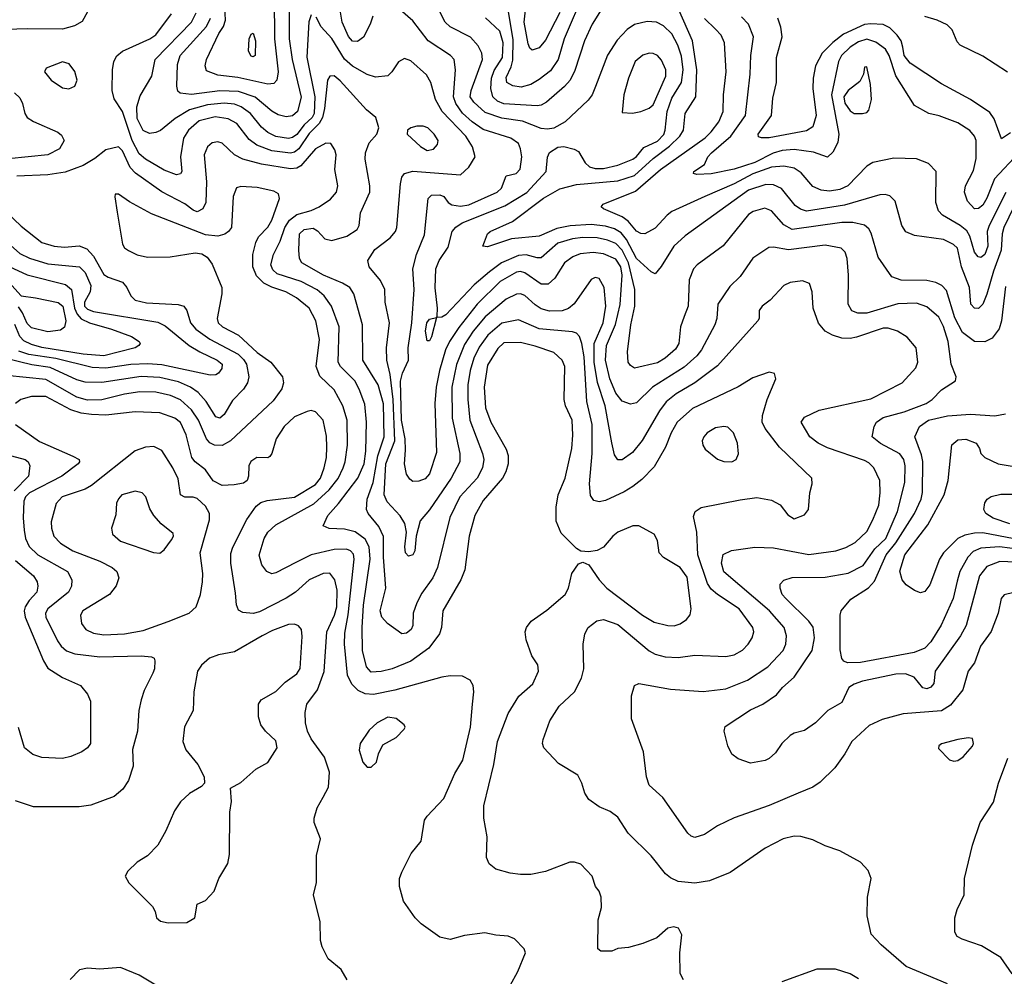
# Model space of a CAD drawing. Extents: x 997026 to 1115308, y 536381 to 619039.
# Tile 445 of 484: x 1105309 to 1110059, y 558122 to 562737. Entities that reach past the tile are written whole.
import ezdxf

# ---------------------------------------------------------------- set-up
doc = ezdxf.new("R2010")
doc.units = 0

msp = doc.modelspace()

# ---------------------------------------------------------------- linework, layer by layer
at = {"layer": '0CON20XD'}
for points in [[(1106535.6, 562845), (1106538.5, 562645), (1106556.2, 562485), (1106549.2, 562445), (1106535, 562429.1), (1106505, 562425.9), (1106361.3, 562458.7), (1106265, 562468.9), (1106210, 562490), (1106204.2, 562515), (1106210.6, 562545), (1106270.1, 562669.9), (1106292, 562705), (1106301.2, 562735), (1106296.4, 562833.6)], [(1108034.2, 562875), (1107935.2, 562645), (1107906.7, 562545), (1107868.7, 562491.3), (1107815, 562448.4), (1107775, 562424.7), (1107728, 562412), (1107687.7, 562417.7), (1107658.5, 562435), (1107655, 562458.8), (1107679.7, 562510.3), (1107687.7, 562542.3), (1107690.1, 562640.1), (1107667.4, 562777.4)], [(1106609.2, 562805), (1106608, 562645), (1106623.4, 562545), (1106666.6, 562363.4), (1106648.2, 562295), (1106625, 562273.3), (1106595, 562268.9), (1106555, 562278.8), (1106525, 562295.9), (1106445, 562363), (1106365, 562391.5), (1106275, 562394), (1106137.1, 562377.1), (1106082.4, 562382.4), (1106071.9, 562391.9), (1106066.4, 562416.4), (1106069.4, 562520.6), (1106083.2, 562565), (1106210.6, 562705), (1106228.4, 562745)], [(1110065, 561450), (1110045.9, 561285), (1110034.2, 561245.8), (1109999.6, 561200.4), (1109965, 561182.5), (1109915, 561185.3), (1109857.8, 561227.8), (1109819.3, 561299.3), (1109780.6, 561430.6), (1109757.8, 561455), (1109728.9, 561468.9), (1109685, 561478.8), (1109560.5, 561480.5), (1109516.1, 561496.1), (1109451, 561591), (1109416.8, 561706.8), (1109405, 561728.9), (1109385, 561745.5), (1109328.6, 561758.6), (1109275, 561758.9), (1109035, 561725.3), (1108995, 561747.3), (1108935, 561815.4), (1108902.7, 561827.3), (1108847.4, 561812.6), (1108825, 561797.9), (1108702.9, 561647.1), (1108577.5, 561555), (1108559.4, 561535), (1108538.1, 561481.9), (1108534.2, 561355.8), (1108514.1, 561305), (1108497.2, 561255), (1108487.8, 561175), (1108471.7, 561148.3), (1108422.1, 561105), (1108385, 561081.8), (1108275, 561055.6), (1108255, 561068.6), (1108244.4, 561085), (1108241.1, 561135), (1108256.5, 561265), (1108275.6, 561355), (1108276.7, 561435), (1108245.5, 561565), (1108215, 561625.6), (1108185, 561657.7), (1108145, 561673.8), (1108095, 561684.2), (1108025, 561686.5), (1107975, 561680.7), (1107905, 561659.8), (1107825, 561589.2), (1107805, 561588.7), (1107752.5, 561602.5), (1107715, 561600), (1107632.7, 561565), (1107575, 561520.2), (1107501.9, 561458.1), (1107365, 561313.6), (1107345, 561302.5), (1107320, 561300), (1107295, 561208), (1107285, 561188), (1107275, 561188.8), (1107266.8, 561235), (1107273.5, 561275), (1107285, 561291.9), (1107320, 561300), (1107322.5, 561307.5), (1107323.9, 561346.1), (1107313.2, 561443.2), (1107317, 561535), (1107332.2, 561575), (1107375, 561640), (1107395.8, 561715), (1107413.3, 561736.7), (1107443.3, 561756.7), (1107649.9, 561840.1), (1107755, 561904.3), (1107848.9, 562005), (1107855.6, 562074.4), (1107865, 562096), (1107905, 562121.9), (1107934.5, 562125.5), (1107983.1, 562113.1), (1108005, 562101.1), (1108036.8, 562046.8), (1108057.3, 562027.3), (1108085, 562018.7), (1108125, 562019.7), (1108195, 562034.8), (1108266.2, 562065), (1108285, 562078), (1108319.7, 562120.3), (1108385, 562151.2), (1108415.8, 562184.2), (1108423.2, 562205), (1108432.5, 562295), (1108455, 562358.5), (1108501.2, 562435), (1108510, 562495), (1108500.8, 562560.8), (1108484.3, 562615), (1108455, 562668.8), (1108415, 562708.2), (1108381.2, 562725), (1108335, 562728.4), (1108275.3, 562714.7), (1108239.9, 562690.1), (1108191.2, 562638.8), (1108145, 562566.9), (1108086.2, 562415), (1108070.8, 562375), (1108051.7, 562348.3), (1107939.4, 562245), (1107885, 562213.8), (1107855, 562209.3), (1107825, 562212.9), (1107735, 562247.2), (1107635, 562262), (1107555, 562290), (1107498.9, 562338.9), (1107481.7, 562365), (1107486.3, 562395), (1107540.6, 562545), (1107538.9, 562575), (1107520.9, 562610.9), (1107482.7, 562652.7), (1107385, 562703.6), (1107360.9, 562725), (1107310.4, 562825)], [(1108129.6, 562810.4), (1108071.1, 562715), (1108032.7, 562635), (1107987.2, 562492.8), (1107964, 562446), (1107937.7, 562415), (1107850.5, 562339.5), (1107825.2, 562324.8), (1107805, 562321.2), (1107645, 562330.8), (1107613.7, 562343.7), (1107590.5, 562365), (1107581.9, 562405), (1107585.1, 562454.9), (1107597.5, 562492.5), (1107637.2, 562555), (1107641.4, 562625), (1107625, 562681.5), (1107556.6, 562746.6)], [(1107915, 562772.5), (1107845, 562637.8), (1107815, 562601.9), (1107780.6, 562590.6), (1107770, 562600), (1107761.6, 562621.6), (1107741.6, 562725), (1107753.7, 562826.3)], [(1105635.3, 562774.7), (1105610.7, 562729.3), (1105572.8, 562707.3), (1105515, 562691.9), (1105345, 562692.6), (1105245, 562690)], [(1108425, 560675.7), (1108369.4, 560580.6), (1108310.3, 560519.8), (1108266.7, 560485), (1108225, 560458.9), (1108135, 560417.5), (1108105, 560411.1), (1108078.5, 560418.5), (1108062.2, 560442.2), (1108057.9, 560497.9), (1108069.7, 560645), (1108070, 560785), (1108044.8, 560894.8), (1108031.4, 561111.4), (1108021.2, 561175), (1108009.2, 561209.2), (1107995, 561224.6), (1107975, 561231.6), (1107815, 561246.2), (1107715, 561290), (1107635, 561273.3), (1107566.8, 561215), (1107525, 561158), (1107500, 561105), (1107481.6, 561045), (1107470.2, 560975), (1107470.2, 560905), (1107480.4, 560805), (1107542.1, 560645), (1107547.5, 560615), (1107541.2, 560575), (1107515.9, 560525), (1107432.4, 560435), (1107384, 560336), (1107324.1, 560095), (1107302, 560045), (1107248.9, 559971.1), (1107225.3, 559924.7), (1107206.9, 559875), (1107204.6, 559815.4), (1107196.5, 559795), (1107175, 559778.5), (1107152.5, 559775), (1107082.5, 559825), (1107055.9, 559855), (1107047.6, 559885), (1107075.3, 559994.7), (1107064.2, 560145), (1107064.5, 560244.5), (1107042, 560292), (1106989.1, 560355), (1106982.1, 560375), (1106985.3, 560425), (1107014.6, 560505.4), (1107036, 560634), (1107067.7, 560725), (1107064.5, 560884.5), (1107037.5, 560975), (1106964.1, 561095), (1106962.2, 561265), (1106921.1, 561415), (1106901.2, 561445), (1106865.5, 561465.5), (1106775, 561504.8), (1106669.2, 561565), (1106659.2, 561585), (1106655.6, 561625), (1106657.8, 561705), (1106681.4, 561725), (1106725, 561732.1), (1106745, 561719.2), (1106780.1, 561680.1), (1106815, 561671.9), (1106886.9, 561693.1), (1106936.5, 561725), (1106946.5, 561745), (1106953.5, 561805), (1106997.5, 561905), (1106997.7, 561935), (1106976.1, 562065), (1106976.9, 562095), (1106995, 562144), (1107031.2, 562185), (1107041.2, 562215), (1107026, 562265), (1106981.8, 562301.8), (1106855, 562442.9), (1106825, 562466.4), (1106805, 562465.6), (1106794, 562446), (1106778.7, 562308.7), (1106769.3, 562265), (1106753.9, 562236.1), (1106705, 562188.1), (1106655, 562114), (1106635, 562098.4), (1106615, 562092.9), (1106524.9, 562104.9), (1106452.1, 562132.1), (1106415, 562160), (1106356.5, 562236.5), (1106315, 562258.4), (1106251.7, 562268.3), (1106175, 562249), (1106122.5, 562205), (1106098.8, 562165), (1106083.9, 562075), (1106091.2, 562005), (1106085, 561993.3), (1106065, 561988.8), (1106005, 562012.1), (1105914.8, 562064.8), (1105885, 562090.6), (1105850.9, 562155), (1105805, 562293.6), (1105764.7, 562355), (1105755.3, 562395), (1105756, 562495), (1105762.7, 562535), (1105776.5, 562563.5), (1105805, 562585.4), (1105936, 562645), (1105965, 562664.4), (1106041.5, 562765)], [(1106715, 562760), (1106703.2, 562726.8), (1106694, 562556), (1106733.1, 562365), (1106729.7, 562285), (1106718.9, 562265), (1106680.5, 562229.5), (1106645, 562183.6), (1106625, 562169), (1106605, 562164.1), (1106545, 562174), (1106505, 562192.7), (1106475, 562218.9), (1106422.6, 562285), (1106377.6, 562317.6), (1106345, 562329.3), (1106295, 562334.5), (1106215, 562326.2), (1106127.3, 562302.7), (1106059.2, 562260.8), (1105987.3, 562202.7), (1105965, 562192.7), (1105935, 562188.5), (1105905, 562202.3), (1105875, 562260.6), (1105873.7, 562316.3), (1105890.1, 562369.9), (1105945.6, 562464.4), (1105961.6, 562545), (1106137.5, 562725), (1106159.4, 562770.6)], [(1110105, 559974), (1110057.7, 559962.3), (1110044.2, 559945), (1110028.9, 559875), (1109994.7, 559785.3), (1109943.8, 559715), (1109915.4, 559634.6), (1109884.4, 559595), (1109858.2, 559505), (1109799.1, 559430.9), (1109755, 559402.4), (1109571.1, 559388.9), (1109468.7, 559361.3), (1109407.4, 559332.6), (1109322.9, 559255), (1109289.2, 559195), (1109241.7, 559128.3), (1109170.5, 559059.5), (1109134.6, 559035.4), (1109064.6, 559005.4), (1108925, 558946.2), (1108755, 558886.7), (1108675, 558848.6), (1108613, 558807), (1108565, 558792.9), (1108547.9, 558797.9), (1108532.6, 558812.6), (1108410.8, 558985), (1108345.8, 559045), (1108333.1, 559085), (1108318.5, 559205), (1108260.8, 559365), (1108260, 559475), (1108274.4, 559525.6), (1108295, 559535.8), (1108448, 559508), (1108606.2, 559496.2), (1108715, 559508.7), (1108819.7, 559550.3), (1108917.3, 559615), (1108992.3, 559695), (1109004.6, 559725), (1109007.7, 559765), (1108997.5, 559805), (1108926, 559885), (1108705, 560073.5), (1108694.5, 560115.5), (1108702.5, 560157.5), (1108743.3, 560176.7), (1108855, 560193.3), (1108945, 560189.3), (1109115, 560157.5), (1109245.3, 560174.7), (1109295, 560190.8), (1109338.5, 560215), (1109395, 560267.8), (1109425, 560324.2), (1109452.9, 560395), (1109459.1, 560455), (1109458.2, 560515), (1109428.5, 560575), (1109405, 560599.1), (1109385, 560610), (1109205, 560672.5), (1109160.6, 560695), (1109121.1, 560725), (1109079.4, 560795), (1109095, 560819.5), (1109165, 560854), (1109415, 560908.2), (1109565.8, 560985), (1109632.6, 561057.4), (1109642.2, 561085), (1109634.2, 561155), (1109590.8, 561205), (1109544, 561235), (1109498.9, 561248.9), (1109475, 561248.7), (1109346.2, 561206.2), (1109315, 561200), (1109275, 561201.2), (1109230, 561215), (1109195.3, 561235.3), (1109163.1, 561273.1), (1109137.1, 561345), (1109132.5, 561425), (1109118.8, 561465), (1109085, 561477.5), (1109025, 561470), (1108995, 561454.3), (1108928.8, 561385), (1108890, 561355), (1108876.7, 561335), (1108876.2, 561295), (1108870, 561285), (1108675, 561067.1), (1108565, 560985.9), (1108475, 560932.9), (1108427, 560893), (1108395, 560850.5), (1108312, 560708), (1108265, 560650), (1108215, 560614.4), (1108195, 560614.4), (1108177.9, 560637.9), (1108164.7, 560695.3), (1108133.7, 560873.7), (1108096.7, 560986.7), (1108079.4, 561085), (1108079.4, 561175), (1108124, 561275), (1108136, 561355), (1108128.4, 561445), (1108105, 561488.6), (1108085, 561493.3), (1108065, 561483.3), (1107984.2, 561365.8), (1107955.6, 561344.4), (1107925, 561332.7), (1107865, 561331.9), (1107825, 561342.7), (1107795, 561361.8), (1107745, 561407.3), (1107725, 561415.4), (1107705, 561412.5), (1107655, 561388.8), (1107555, 561303.8), (1107496.8, 561235), (1107455, 561171.1), (1107416.6, 561073.4), (1107393.7, 560965), (1107394.4, 560814.4), (1107432.5, 560645), (1107431.6, 560605), (1107390.6, 560525), (1107285, 560372.2), (1107240.7, 560319.3), (1107220.6, 560245), (1107215.5, 560175), (1107205.6, 560155), (1107185, 560148.6), (1107169.4, 560165), (1107166.9, 560195), (1107174.5, 560264.5), (1107167.2, 560307.2), (1107143.7, 560343.6), (1107081, 560411), (1107067.7, 560445), (1107075.1, 560595), (1107118, 560705), (1107111.1, 560905), (1107095.9, 561025.9), (1107079.2, 561095), (1107078.6, 561155), (1107092, 561275), (1107072.5, 561375), (1107070, 561435), (1107049.7, 561479.7), (1106994.2, 561545), (1106988, 561575), (1107021.5, 561628.5), (1107095.2, 561684.8), (1107121.2, 561715), (1107127.9, 561735), (1107145.4, 561945), (1107152.6, 561977.4), (1107164.4, 561995), (1107205, 562007.1), (1107435, 561988.6), (1107474.7, 562025.2), (1107506.8, 562075), (1107493.9, 562123.9), (1107461.2, 562175), (1107346.7, 562295), (1107315, 562351.9), (1107292.1, 562435), (1107270.5, 562470.5), (1107195, 562539.2), (1107165, 562550.8), (1107135.6, 562534.4), (1107104, 562485), (1107084.3, 562465.7), (1107025, 562459.5), (1106985, 562472.3), (1106915, 562513.6), (1106875, 562547.5), (1106815, 562646.2), (1106762.7, 562702.7), (1106739.2, 562749.2)], [(1107012.2, 562755), (1106999.5, 562715), (1106967.3, 562652.7), (1106938.7, 562631.3), (1106915, 562633.3), (1106895, 562656.5), (1106864, 562725), (1106856.1, 562773.9)], [(1110115, 560119.8), (1110037, 560123), (1109975, 560099.3), (1109939.7, 560055), (1109875, 559815.6), (1109847.6, 559765), (1109725.6, 559595), (1109718.6, 559535), (1109705, 559516.9), (1109685, 559509.2), (1109665, 559513.8), (1109624.4, 559565), (1109582.1, 559582.1), (1109535, 559580.2), (1109375, 559545.7), (1109335, 559532.4), (1109308.2, 559515), (1109275, 559444), (1109206.7, 559405), (1109147.5, 559345), (1109095, 559308.8), (1109045, 559296.2), (1109025, 559283.8), (1108985, 559246.2), (1108955, 559201.2), (1108925, 559173.8), (1108905.7, 559164.3), (1108835, 559150.8), (1108775, 559172), (1108745, 559193.8), (1108724.2, 559235), (1108708, 559305), (1108712.1, 559327.9), (1108835, 559408.6), (1108894.6, 559435.4), (1108960, 559480), (1108988.6, 559515), (1109045, 559565.6), (1109131.3, 559695), (1109142.4, 559755), (1109136.4, 559806.4), (1109115.6, 559835.6), (1109005, 559944.6), (1108987.3, 559965), (1108976.9, 559995), (1108977.5, 560015), (1108995, 560034.2), (1109035, 560046.4), (1109195, 560047.8), (1109305, 560066.6), (1109377.5, 560105), (1109434.7, 560185.3), (1109487.2, 560235), (1109544, 560365), (1109578.7, 560505), (1109580.3, 560585), (1109573.5, 560615), (1109555, 560643.1), (1109462.1, 560692.1), (1109421.9, 560725), (1109430.6, 560775), (1109442.2, 560795), (1109475, 560818.4), (1109575, 560845.7), (1109681.8, 560885), (1109710.8, 560905), (1109755, 560951.1), (1109822.5, 560995), (1109826.7, 561015), (1109801.9, 561075), (1109788.1, 561185), (1109765, 561257.8), (1109742.8, 561302.8), (1109685, 561352.7), (1109635, 561369.7), (1109545, 561365.8), (1109395, 561321), (1109351.5, 561321.5), (1109322.9, 561332.9), (1109305.4, 561365.4), (1109306.7, 561505), (1109300.9, 561585), (1109291.1, 561615), (1109272, 561635), (1109195, 561650), (1109017.1, 561627.1), (1108945, 561639.6), (1108922, 561638), (1108845, 561586.9), (1108785, 561497.8), (1108735, 561450), (1108677.5, 561365), (1108671.5, 561295), (1108662.5, 561265), (1108597.8, 561145), (1108575.3, 561115), (1108515, 561061.2), (1108360.8, 560965), (1108285, 560888.5), (1108255, 560883.3), (1108215, 560897.5), (1108185, 560935.4), (1108155.6, 561005), (1108135.2, 561095), (1108138.8, 561165), (1108183.2, 561266.8), (1108206.3, 561363.7), (1108215.4, 561505), (1108209.5, 561545), (1108185, 561582.2), (1108125, 561608.5), (1108075, 561614.8), (1108012.6, 561607.4), (1107976.6, 561593.4), (1107937.5, 561565), (1107889.8, 561490.2), (1107858.9, 561461.1), (1107825, 561460.8), (1107745, 561516.7), (1107725, 561522.5), (1107705, 561520), (1107625.9, 561475), (1107516.2, 561365), (1107427.2, 561252.8), (1107381.9, 561185), (1107363.6, 561145), (1107333.7, 561045), (1107317.9, 560965), (1107311.5, 560885), (1107319.9, 560650.1), (1107285, 560545.8), (1107265, 560522.2), (1107235, 560511.1), (1107205, 560510), (1107190.2, 560520.2), (1107175.4, 560545.4), (1107164.7, 560594.7), (1107170, 560660), (1107168.8, 560715), (1107150.4, 560805), (1107146.2, 560993.8), (1107155, 561032.1), (1107184.2, 561095), (1107183, 561155), (1107200, 561275), (1107211.1, 561435), (1107204.5, 561535), (1107222.7, 561605), (1107261.3, 561698.7), (1107279.2, 561875), (1107295, 561890), (1107335, 561892), (1107355, 561884), (1107375.5, 561855.5), (1107394, 561844), (1107435, 561838), (1107475, 561844.1), (1107612.5, 561905), (1107633.5, 561925), (1107655, 561983.3), (1107704.4, 561995.6), (1107723.4, 562016.6), (1107730.4, 562075), (1107725.4, 562115), (1107715, 562139.2), (1107678, 562165), (1107545, 562207), (1107490.8, 562245), (1107445, 562286.9), (1107412.7, 562332.7), (1107400.9, 562365), (1107411.6, 562495), (1107404.6, 562545), (1107386.5, 562565), (1107279.2, 562635), (1107205, 562732.5), (1107144.7, 562784.7)], [(1110105, 561833.9), (1110056, 561735), (1110048.7, 561705), (1110044.1, 561625), (1110006.3, 561523.7), (1109975, 561412.9), (1109955, 561364.3), (1109935, 561344.4), (1109915, 561345.7), (1109896.7, 561365), (1109890.2, 561445), (1109851.6, 561545), (1109833.2, 561635), (1109813.2, 561653.2), (1109765, 561676.2), (1109625, 561696.2), (1109584, 561714), (1109564.7, 561744.7), (1109531.7, 561861.7), (1109507, 561887), (1109484.5, 561894.5), (1109457.7, 561892.3), (1109287.9, 561842.1), (1109105, 561813.8), (1109075, 561823.2), (1109050.3, 561840.3), (1108983.5, 561923.5), (1108945, 561941.1), (1108907.8, 561942.2), (1108825, 561914.8), (1108518.5, 561695), (1108465, 561645.5), (1108403.6, 561546.4), (1108375, 561511.2), (1108355, 561521.4), (1108285, 561584.8), (1108236.3, 561676.3), (1108209.6, 561709.6), (1108178.9, 561728.9), (1108135, 561741.6), (1108065, 561748.6), (1107965, 561743.4), (1107900.6, 561729.4), (1107815, 561692.2), (1107680.5, 561679.5), (1107565, 561642), (1107542.5, 561645), (1107551.2, 561665), (1107566, 561705), (1107578, 561715), (1107686.4, 561763.6), (1107835, 561876.1), (1107915, 561921.1), (1107995, 561942.4), (1108195, 561959.8), (1108275, 561985.9), (1108365, 562067.5), (1108443.4, 562126.6), (1108492.9, 562175), (1108510.7, 562205), (1108519.6, 562285), (1108571.1, 562365), (1108574.7, 562495), (1108554.8, 562635), (1108488.4, 562785)], [(1110129.1, 562095), (1110011, 561969), (1109975, 561875.5), (1109955, 561842.3), (1109935, 561826.2), (1109915, 561825.5), (1109881.3, 561861.3), (1109866, 561905), (1109871.6, 561935), (1109909.9, 562010.1), (1109923.1, 562066.9), (1109922.7, 562155), (1109915, 562175.7), (1109892.9, 562202.9), (1109835, 562239.5), (1109745, 562272.7), (1109694.6, 562284.6), (1109625, 562323.1), (1109536.2, 562466.2), (1109503, 562565), (1109485.4, 562595.4), (1109439.6, 562629.6), (1109395, 562642.8), (1109355, 562630.6), (1109315, 562604.3), (1109273.2, 562565), (1109259.2, 562535), (1109224.6, 562375.4), (1109259.8, 562185), (1109255.7, 562144.3), (1109232.3, 562097.7), (1109205, 562074.2), (1109138.7, 562098.7), (1109045, 562111.1), (1108986.4, 562106.4), (1108943.1, 562093.1), (1108855, 562049), (1108755, 562016), (1108643.9, 561993.9), (1108575, 561990), (1108558.8, 561995), (1108561.2, 562005), (1108612, 562038), (1108629.2, 562075), (1108646.1, 562095), (1108739.2, 562175), (1108810.8, 562275), (1108833.1, 562475), (1108835.3, 562565), (1108848.2, 562655), (1108824.6, 562715), (1108790.5, 562750.5)], [(1110088.5, 562191.5), (1110045, 562163.3), (1110009.2, 562259.2), (1109989.2, 562289.1), (1109895, 562352.3), (1109755, 562427.3), (1109605, 562528.2), (1109576, 562565), (1109569.3, 562605), (1109561.8, 562635), (1109542.4, 562662.4), (1109507.2, 562697.2), (1109475, 562713.8), (1109415, 562717.7), (1109385, 562713.3), (1109282.3, 562667.7), (1109232.2, 562627.8), (1109180, 562575), (1109148.1, 562515), (1109136.4, 562455), (1109134.7, 562405), (1109151.3, 562275), (1109135, 562220.8), (1109105, 562201.5), (1108925, 562167.5), (1108887, 562167), (1108872.7, 562172.7), (1108872, 562185), (1108935.6, 562275), (1108941.4, 562358.6), (1108959.1, 562435), (1108960.4, 562555), (1108987.6, 562655), (1108981.3, 562701.3), (1108966.2, 562745)], [(1110074.5, 562484.5), (1109955, 562562), (1109845, 562614.3), (1109830.9, 562630.9), (1109807.8, 562687.8), (1109782.5, 562712.5), (1109735, 562734.2), (1109675, 562751.9)], [(1110065.7, 561904.3), (1109985.9, 561745), (1109976.3, 561715), (1109979.5, 561645), (1109965, 561603.9), (1109945, 561590.8), (1109932.9, 561592.9), (1109915, 561615.6), (1109892.4, 561692.4), (1109877.9, 561717.9), (1109845, 561744.7), (1109761.1, 561795), (1109740.5, 561815), (1109727.9, 561855), (1109730.8, 562005), (1109693.7, 562043.7), (1109635, 562065.6), (1109525, 562069.5), (1109425, 562048.1), (1109395, 562030.6), (1109303.3, 561935), (1109265, 561918.4), (1109215, 561910.4), (1109174.8, 561914.8), (1109135, 561932.9), (1109078.7, 561998.7), (1109045, 562021.6), (1108995, 562031.2), (1108935, 562026.1), (1108845, 561993.6), (1108755, 561945.5), (1108614.4, 561885), (1108455, 561812), (1108431.8, 561795), (1108375, 561732.2), (1108325, 561703.5), (1108305, 561705.5), (1108285, 561716.9), (1108244.6, 561764.6), (1108215, 561786.8), (1108125, 561824.4), (1108113.3, 561835), (1108123.2, 561846.8), (1108279.4, 561910.6), (1108399.7, 562015), (1108615, 562167.9), (1108645, 562196.1), (1108681.6, 562245), (1108702.4, 562295), (1108703.5, 562375), (1108716.7, 562485), (1108708.2, 562625), (1108692.4, 562662.4), (1108665, 562691.2), (1108612.8, 562742.8)], [(1106435, 562557.5), (1106425, 562560.8), (1106413.1, 562585), (1106416, 562645), (1106425, 562667.5), (1106435, 562672.5), (1106446.2, 562635), (1106445, 562564), (1106435, 562557.5)], [(1108265.7, 562285.7), (1108305, 562294.5), (1108345, 562310), (1108365, 562326.5), (1108426.6, 562465), (1108425.3, 562495), (1108405, 562542.5), (1108385.7, 562565), (1108365, 562574.4), (1108345, 562575.5), (1108315, 562565.6), (1108277.8, 562535), (1108246.2, 562455), (1108223.6, 562375), (1108215, 562290), (1108265.7, 562285.7)], [(1105545, 562403.8), (1105573.9, 562416.1), (1105586.2, 562445), (1105575, 562487.5), (1105546.7, 562525), (1105515, 562533.8), (1105436.1, 562503.9), (1105428.8, 562485), (1105461.2, 562445), (1105515, 562409.2), (1105545, 562403.8)], [(1109375, 562284), (1109395, 562290), (1109405, 562300), (1109417.4, 562352.6), (1109412.5, 562425), (1109395, 562510), (1109385, 562507.5), (1109378.8, 562475), (1109361.4, 562438.6), (1109305, 562396), (1109284, 562365), (1109288.9, 562335), (1109315, 562296.9), (1109335, 562284.4), (1109375, 562284)], [(1105284, 562384), (1105309.7, 562359.7), (1105322.9, 562332.9), (1105332.9, 562285), (1105345, 562264.7), (1105374.5, 562245.5), (1105492.9, 562195), (1105510.8, 562180.8), (1105523.1, 562155), (1105500, 562115), (1105443.8, 562085), (1105255, 562065.6)], [(1107275, 562106.9), (1107305, 562112.9), (1107324.2, 562135), (1107327.1, 562155), (1107308.1, 562185), (1107277.5, 562215), (1107255, 562223.1), (1107225, 562224.2), (1107195, 562216), (1107180, 562205), (1107177.5, 562185), (1107242, 562125), (1107275, 562106.9)], [(1108528.2, 560048.2), (1108495, 560093.8), (1108415, 560143.6), (1108393.3, 560165), (1108385.7, 560225), (1108369.2, 560255), (1108295, 560295.6), (1108265.9, 560295.9), (1108195, 560264.5), (1108169.4, 560245), (1108125, 560193.1), (1108095, 560177.1), (1108055, 560170), (1108015, 560174), (1107995.6, 560185.6), (1107920.6, 560260.6), (1107897.5, 560317.5), (1107896.1, 560385), (1107906.7, 560445), (1107940, 560525), (1107972.1, 560667.9), (1107977.8, 560732.2), (1107973.9, 560805), (1107941.8, 560875), (1107934.6, 560905), (1107939.1, 561065), (1107925.5, 561095), (1107885, 561132.1), (1107795, 561161.7), (1107725, 561180.8), (1107645, 561178.8), (1107615, 561151.1), (1107565, 561070), (1107549.6, 560965), (1107555.8, 560865), (1107580.8, 560795), (1107654.8, 560664.8), (1107664.7, 560635), (1107665.3, 560594.7), (1107654.2, 560555.8), (1107637.5, 560525), (1107545, 560417.3), (1107504.1, 560345), (1107477.2, 560245), (1107455.9, 560084.1), (1107437.1, 560035), (1107350, 559885), (1107342.9, 559805), (1107333.8, 559775), (1107281.8, 559705), (1107195, 559642.8), (1107105, 559605.3), (1107052.3, 559592.3), (1107005, 559590.3), (1106981.1, 559615), (1106963.1, 559695), (1106961.2, 559805), (1106966.8, 559913.2), (1107000, 560135), (1106994.5, 560194.5), (1106975, 560231.8), (1106926.5, 560266.5), (1106875, 560279.4), (1106802.4, 560282.4), (1106773.3, 560295), (1106794.6, 560345), (1106847.3, 560402.7), (1106940.5, 560525), (1106969.8, 560595), (1106979.1, 560655), (1106982, 560795), (1106973.1, 560883.1), (1106946.7, 560955), (1106925.3, 560995), (1106856.8, 561065), (1106844.7, 561085), (1106849.2, 561255), (1106812.9, 561355), (1106778.2, 561405), (1106743.9, 561433.9), (1106666.2, 561475), (1106551, 561511), (1106529.8, 561529.8), (1106521, 561555), (1106532.9, 561605), (1106565, 561669.1), (1106588.2, 561735), (1106610.1, 561769.9), (1106645, 561796.7), (1106715, 561816.5), (1106753.1, 561835), (1106808, 561872), (1106837.1, 561905), (1106843.6, 561935), (1106829.5, 562015), (1106835.4, 562085), (1106829.2, 562109.2), (1106810.3, 562140.3), (1106785, 562141.4), (1106735, 562114.5), (1106665, 562031.7), (1106645, 562020.4), (1106615, 562017.1), (1106475, 562040.8), (1106385, 562064.7), (1106344.8, 562084.8), (1106285, 562141.5), (1106265, 562148.5), (1106236.9, 562143.1), (1106215.3, 562124.7), (1106198.5, 562085), (1106209.5, 561955), (1106205.9, 561855), (1106192.5, 561825), (1106165, 561810.9), (1106145, 561818.5), (1106105, 561849.7), (1105995, 561906.4), (1105867.4, 561997.4), (1105842.1, 562025), (1105805, 562104.5), (1105785, 562123.5), (1105725, 562110), (1105671.7, 562068.3), (1105615.6, 562034.4), (1105528.2, 562001.8), (1105445, 561988.9), (1105295, 561982.2)], [(1107675, 558078.8), (1107712, 558145), (1107748.8, 558235), (1107742.5, 558255), (1107695, 558303.3), (1107665, 558316.2), (1107605, 558320.8), (1107552.7, 558332.7), (1107455, 558320), (1107385, 558300), (1107335, 558312), (1107245, 558376), (1107216, 558405), (1107160, 558485), (1107141.2, 558555), (1107141.2, 558595), (1107152, 558625), (1107198, 558715), (1107245.8, 558775), (1107262, 558875), (1107274, 558895), (1107355, 558980), (1107408.5, 559101.5), (1107446.4, 559165), (1107482.8, 559325), (1107492.5, 559435), (1107499.4, 559495), (1107495.7, 559525.7), (1107481.2, 559551.2), (1107445, 559570.8), (1107385, 559571.9), (1107345.6, 559565.6), (1107117.8, 559502.2), (1107015, 559481.8), (1106975, 559484.6), (1106941.5, 559501.5), (1106911.4, 559531.4), (1106890.3, 559575), (1106875.7, 559725), (1106877.3, 559777.3), (1106893.5, 559866.5), (1106922.8, 560135), (1106919.3, 560159.3), (1106905, 560174.7), (1106885, 560182.9), (1106825, 560181.5), (1106715, 560155.2), (1106640.6, 560119.4), (1106545, 560068.5), (1106525, 560064.5), (1106500.8, 560075), (1106477, 560107), (1106463.7, 560153.7), (1106487.5, 560235), (1106506.2, 560265), (1106545, 560300.7), (1106727.7, 560402.3), (1106801, 560469), (1106845.4, 560524.6), (1106868.4, 560575), (1106879, 560605), (1106889.7, 560685), (1106887.8, 560805), (1106867.8, 560875), (1106825, 560952.2), (1106757.4, 561017.4), (1106738.2, 561065), (1106754.3, 561194.3), (1106737.4, 561285), (1106705, 561345.5), (1106644.5, 561395), (1106592.9, 561425), (1106525, 561446.7), (1106486.6, 561466.6), (1106451.8, 561501.8), (1106433.3, 561545), (1106433.3, 561605), (1106447.9, 561662.1), (1106460.9, 561689.1), (1106505, 561737.1), (1106525, 561770), (1106561.9, 561875), (1106557.4, 561897.4), (1106535, 561910.6), (1106455, 561927.5), (1106375, 561932.2), (1106355, 561925.6), (1106337.9, 561885), (1106330, 561735), (1106316.2, 561715), (1106297.6, 561702.4), (1106265, 561692.9), (1106205, 561698.6), (1105945, 561801.1), (1105839.1, 561859.1), (1105785, 561896.2), (1105770, 561895), (1105767, 561883), (1105779.5, 561809.5), (1105804.4, 561654.4), (1105815, 561636), (1105833.1, 561623.1), (1105875, 561603.5), (1105925, 561591.5), (1106035, 561592.9), (1106155, 561612.5), (1106187.9, 561607.9), (1106212.4, 561592.4), (1106237.1, 561557.1), (1106284.2, 561445), (1106284.2, 561414.2), (1106260.8, 561295), (1106266.4, 561275), (1106286.9, 561255), (1106365, 561214.8), (1106455, 561132.4), (1106520.5, 561085), (1106576.4, 561015), (1106580.9, 560985), (1106573.4, 560956.6), (1106531.1, 560898.9), (1106326.4, 560705), (1106285, 560683.1), (1106248, 560685), (1106226, 560696), (1106209.2, 560715), (1106171.9, 560805), (1106137.4, 560855), (1106085, 560903.8), (1106035.6, 560925), (1105965, 560940.6), (1105888.1, 560941.9), (1105815, 560930.6), (1105705, 560902.8), (1105635, 560901.6), (1105585, 560916), (1105435, 561001.2), (1105245, 561021.1)], [(1105205, 561845.5), (1105315, 561741.5), (1105415, 561663.2), (1105474.3, 561644.3), (1105525, 561639.4), (1105595, 561646.8), (1105632.5, 561632.5), (1105665, 561596.8), (1105715, 561508.7), (1105735, 561494.7), (1105805, 561471.8), (1105825.9, 561445.9), (1105844.8, 561404.8), (1105865.6, 561385), (1105921, 561371), (1106073.9, 561363.9), (1106100, 561355), (1106115.6, 561335), (1106133.3, 561275), (1106157.8, 561245), (1106226.2, 561196.2), (1106363.4, 561123.4), (1106388.8, 561098.8), (1106402.4, 561075), (1106413.3, 561015), (1106407.9, 560985), (1106387.9, 560955), (1106335, 560900), (1106295, 560831.9), (1106275, 560814.4), (1106255, 560822.2), (1106208.9, 560895), (1106169.3, 560939.3), (1106132.9, 560965), (1106075, 560989.7), (1105985, 561010.8), (1105895, 561015.2), (1105705, 560987.1), (1105625, 560988.5), (1105585, 560999.6), (1105455, 561059.8), (1105367.7, 561072.3), (1105175, 561119.1)], [(1105235.4, 561675), (1105309.5, 561609.5), (1105356.1, 561586.1), (1105445, 561560), (1105596.7, 561545), (1105625, 561518.5), (1105652.6, 561455), (1105648.8, 561425), (1105620.6, 561375), (1105621.7, 561355), (1105635, 561340.6), (1105665, 561329.7), (1105975, 561278.1), (1106010.1, 561260.1), (1106126.2, 561166.2), (1106178.2, 561135), (1106261.8, 561095), (1106285.4, 561075), (1106284.5, 561055), (1106267.8, 561032.2), (1106255, 561024.4), (1106227.7, 561022.3), (1105995, 561072.2), (1105927.6, 561077.6), (1105845, 561074.5), (1105725, 561056.7), (1105658.8, 561058.8), (1105482.5, 561102.5), (1105352.7, 561122.7), (1105305, 561139)], [(1105257.2, 561547.2), (1105345, 561506.4), (1105530.3, 561460.3), (1105558.4, 561435), (1105572.4, 561345), (1105586, 561316), (1105605, 561294.8), (1105645, 561274.1), (1105751.9, 561245), (1105848.3, 561208.3), (1105885.7, 561185), (1105889.2, 561175), (1105882.9, 561165), (1105865.9, 561154.1), (1105715, 561114.9), (1105615, 561123), (1105415, 561156.5), (1105365, 561170), (1105328.7, 561188.7), (1105309.4, 561209.4), (1105285, 561266.3)], [(1105270.4, 561455), (1105315.7, 561405.7), (1105385.3, 561395.3)], [(1105385.3, 561395.3), (1105495, 561373.3), (1105517, 561355), (1105530.8, 561285), (1105525.3, 561254.7), (1105505, 561240), (1105445, 561230.7), (1105365, 561250.3), (1105345, 561272.1), (1105323, 561323), (1105302.4, 561352.4)], [(1109785, 558086.7), (1109585, 558170), (1109465, 558274.4), (1109417.1, 558325), (1109397.5, 558415), (1109398, 558505), (1109416, 558595), (1109402.3, 558632.3), (1109365, 558673.3), (1109265, 558728), (1109195, 558751.4), (1109135, 558781.4), (1109077.4, 558797.4), (1109045, 558797.8), (1108991.2, 558785), (1108905, 558740), (1108736.2, 558623.8), (1108636.6, 558583.4), (1108565, 558571.8), (1108485, 558580), (1108447.6, 558597.6), (1108425, 558617.1), (1108355, 558704), (1108243.8, 558813.8), (1108195, 558890.8), (1108157.4, 558917.4), (1108105, 558940.8), (1108055, 558976.2), (1108035.7, 559005.7), (1108021.4, 559055), (1108002.1, 559092.1), (1107908.3, 559148.3), (1107837.5, 559225), (1107831.4, 559245), (1107834.4, 559265), (1107865.7, 559355), (1107911.9, 559425), (1107984.7, 559495.3), (1108019.2, 559560.8), (1108030.9, 559605), (1108026.9, 559725), (1108034.6, 559775.4), (1108050.6, 559805), (1108093.2, 559836.8), (1108125, 559843.5), (1108195, 559818.9), (1108345, 559692.3), (1108375, 559676.1), (1108423, 559663), (1108485, 559661.1), (1108565, 559671.2), (1108715, 559664.6), (1108755, 559672.9), (1108795, 559696.5), (1108823.5, 559725), (1108842.7, 559755), (1108850, 559785), (1108846.1, 559805), (1108780.3, 559895), (1108674.4, 559964.4), (1108645, 559990.4), (1108626.8, 560016.8), (1108580.9, 560155), (1108575.7, 560265.7), (1108559.2, 560340.8), (1108568, 560365), (1108595.5, 560384.5), (1108785, 560421.2), (1108865, 560432.7), (1108935, 560420), (1108977.4, 560397.4), (1109015, 560348), (1109045, 560329.2), (1109095, 560348.8), (1109113.8, 560375), (1109120, 560455), (1109131.7, 560498.3), (1109130, 560525), (1108974.5, 560675), (1108905.3, 560765.3), (1108890.4, 560795), (1108892.2, 560827.8), (1108915.5, 560904.5), (1108956.7, 561005), (1108950, 561030), (1108925, 561036.7), (1108845, 561010), (1108775, 560966.5), (1108555, 560862), (1108481.1, 560795), (1108452.2, 560745), (1108425, 560675.7)], [(1106888, 558105), (1106860, 558155), (1106797, 558207), (1106768, 558265), (1106760, 558295), (1106757.5, 558385), (1106726, 558515), (1106740, 558575), (1106740, 558705), (1106760, 558785), (1106730, 558865), (1106728.8, 558885), (1106744.1, 558935.9), (1106772.9, 558987.1), (1106798.8, 559035), (1106803, 559107), (1106779.7, 559179.7), (1106715, 559268.6), (1106697.8, 559305), (1106687.6, 559345), (1106686.4, 559395), (1106694, 559435), (1106745.9, 559505), (1106776.8, 559593.2), (1106789.8, 559785), (1106828.1, 559865), (1106838.4, 559905), (1106841, 559985), (1106829.5, 560035), (1106805, 560067.7), (1106772.5, 560065), (1106705, 560034.6), (1106638.5, 559975), (1106595, 559946), (1106465, 559881.3), (1106435, 559872), (1106385, 559877.8), (1106365, 559888), (1106354.6, 559914.6), (1106349.5, 559970.5), (1106328, 560115), (1106327.4, 560162.6), (1106337, 560193), (1106403.8, 560326.2), (1106448.8, 560391.2), (1106472.5, 560407.5), (1106502.7, 560417.3), (1106635, 560433.9), (1106735, 560494.4), (1106759.4, 560525), (1106778.3, 560575), (1106789.3, 560625), (1106791.1, 560675), (1106788.3, 560728.3), (1106773.2, 560805), (1106735, 560846.1), (1106715, 560852.7), (1106695, 560847.3), (1106635, 560821.1), (1106584.1, 560775), (1106545.9, 560715), (1106525.4, 560644.6), (1106515, 560630), (1106505, 560624.2), (1106452.5, 560625), (1106423.8, 560606.2), (1106414.3, 560585), (1106412.9, 560535), (1106405.5, 560514.5), (1106387.9, 560502.1), (1106343.2, 560493.2), (1106285, 560490.7), (1106242.3, 560512.3), (1106205.2, 560565.2), (1106155, 560604.1), (1106139.8, 560625), (1106111, 560735), (1106084, 560794), (1106056.9, 560815), (1105985, 560841.2), (1105865, 560845.3), (1105725, 560830), (1105655, 560831.9), (1105605, 560839), (1105555.1, 560855.1), (1105435, 560920.2), (1105365, 560919.4), (1105314.7, 560905.3), (1105288.6, 560885)], [(1110135, 560181.3), (1110035, 560193.8), (1109945, 560188.4), (1109908.6, 560171.4), (1109882.9, 560145), (1109844.8, 560075.2), (1109831.1, 560028.9), (1109811.6, 559945), (1109754.3, 559815.7), (1109704, 559736), (1109675, 559706.1), (1109623.8, 559685), (1109365, 559636.4), (1109302.5, 559635), (1109285, 559642.9), (1109275, 559656.2), (1109266.9, 559696.9), (1109266.7, 559865), (1109271.9, 559885), (1109318.8, 559941.2), (1109403.2, 559996.8), (1109432.1, 560027.9), (1109488.8, 560155), (1109536.1, 560213.9), (1109626.2, 560355), (1109658.1, 560425), (1109664.3, 560455.7), (1109665.2, 560605.2), (1109658.9, 560638.9), (1109627.6, 560725), (1109649.6, 560775), (1109692.9, 560805), (1109785, 560826.4), (1109895, 560834.1), (1110013.7, 560826.3), (1110065, 560835.5)], [(1105289.1, 560785), (1105405, 560702.3), (1105565, 560631.9), (1105595.8, 560615), (1105597.5, 560605), (1105590.8, 560595), (1105511.9, 560535), (1105356.6, 560455), (1105336.1, 560435), (1105329.2, 560415), (1105325.5, 560335), (1105329.8, 560275), (1105337.4, 560235), (1105355, 560195.5), (1105395.4, 560155), (1105539.5, 560075), (1105560, 560035), (1105559.1, 560005), (1105544.6, 559975), (1105445, 559894.6), (1105432.5, 559875), (1105435.3, 559855), (1105491, 559741), (1105508.2, 559715), (1105535, 559692.8), (1105575, 559678.8), (1105695, 559664.2), (1105895, 559668.2), (1105944.1, 559664.1), (1105958, 559658), (1105961.2, 559645), (1105958.6, 559605), (1105951.1, 559585), (1105909.2, 559500.8), (1105893.9, 559456.1), (1105883.8, 559405), (1105877.1, 559305), (1105853.2, 559216.8), (1105855.9, 559135.9), (1105833, 559067), (1105806, 559025), (1105765, 558990), (1105651.7, 558948.3), (1105595, 558940), (1105375, 558940), (1105288.3, 558968.3)], [(1108745, 560604.4), (1108765, 560616), (1108776.4, 560643.6), (1108771.8, 560695), (1108752.9, 560745), (1108725, 560770.8), (1108705, 560774.3), (1108665, 560768.1), (1108625.8, 560745), (1108608.6, 560725), (1108601.4, 560705), (1108604.5, 560684.5), (1108616, 560665), (1108675, 560617.1), (1108705.6, 560605.6), (1108745, 560604.4)], [(1110181.1, 560218.9), (1109955, 560261.1), (1109915, 560260.7), (1109869, 560251), (1109835, 560234.6), (1109764.6, 560165), (1109746, 560134), (1109699, 560011), (1109675, 559978.6), (1109655, 559972.9), (1109625, 559983.1), (1109585, 560011.1), (1109565.3, 560035.3), (1109555, 560077.5), (1109578.1, 560155), (1109690.2, 560299.8), (1109768.9, 560445), (1109788.2, 560515), (1109805, 560686.2), (1109835, 560711.1), (1109873.4, 560713.4), (1109923.3, 560695), (1109939.2, 560669.2), (1109946, 560645), (1109964, 560625), (1110028.8, 560595), (1110125, 560579.4)], [(1105715, 559769.4), (1105815, 559774.2), (1105905, 559790.6), (1106025, 559834.2), (1106126.4, 559873.6), (1106160, 559905), (1106181.5, 559965), (1106191.2, 560025), (1106192.1, 560065), (1106180, 560165), (1106224.4, 560325), (1106224.4, 560355), (1106205, 560390.8), (1106165, 560427.5), (1106145, 560434.2), (1106105, 560434.4), (1106084.3, 560445), (1106072.6, 560522.6), (1106047.9, 560575), (1105995, 560659.2), (1105955, 560678.1), (1105915, 560675.6), (1105865, 560656.9), (1105655, 560490.6), (1105625, 560473.1), (1105576, 560456), (1105513.1, 560435), (1105485, 560404), (1105460.9, 560315), (1105461.5, 560285), (1105473.8, 560245), (1105505, 560212.1), (1105564.3, 560175), (1105695, 560125.3), (1105754.4, 560095), (1105777.5, 560075), (1105786.5, 560045), (1105773.3, 560006.7), (1105742.2, 559965), (1105613.3, 559885), (1105601.9, 559865), (1105606.9, 559825), (1105627.1, 559795), (1105665, 559777.5), (1105715, 559769.4)], [(1105245, 560640.4), (1105335, 560616.2), (1105349.4, 560605), (1105358.2, 560585), (1105350.9, 560535), (1105281.3, 560465)], [(1105985, 560164), (1106005, 560180), (1106041.7, 560228.3), (1106050, 560245), (1106048.3, 560258.3), (1105991.2, 560305), (1105955.8, 560345), (1105937.2, 560377.2), (1105916.9, 560435), (1105898.8, 560455), (1105865, 560463.1), (1105802, 560445), (1105785, 560426.2), (1105775.7, 560404.3), (1105771.7, 560348.3), (1105751.4, 560285), (1105755.8, 560255), (1105795, 560221.8), (1105953.6, 560166.4), (1105985, 560164)], [(1110084.8, 560304.8), (1110005, 560332.4), (1109970, 560355), (1109960, 560375), (1109965, 560406.7), (1109976.2, 560425), (1109995, 560437.5), (1110041.7, 560448.3), (1110185, 560447.9)], [(1105287.7, 560127.7), (1105374.5, 560055), (1105393.3, 560025), (1105396.9, 560005), (1105390.6, 559975), (1105354.4, 559935.6), (1105335.8, 559905), (1105329.7, 559885), (1105334.3, 559855), (1105423.7, 559645), (1105445, 559609.5), (1105515, 559563.8), (1105602.5, 559525), (1105635, 559483.8), (1105649.7, 559449.7), (1105650, 559245), (1105635.8, 559225), (1105608, 559205), (1105555, 559182.1), (1105515, 559172.5), (1105415, 559177.5), (1105372.2, 559192.2), (1105331.9, 559225), (1105302.6, 559322.6)], [(1108511.2, 558105), (1108495.7, 558135.7), (1108492.9, 558235), (1108502.7, 558322.7), (1108486.7, 558355), (1108465, 558361.2), (1108435, 558354), (1108382.3, 558307.7), (1108315, 558280), (1108245, 558261.2), (1108195, 558256.2), (1108165, 558243.3), (1108113, 558243), (1108097.5, 558255), (1108100, 558395), (1108116.2, 558455), (1108114, 558505), (1108105, 558532.5), (1108086.7, 558555), (1108070, 558605), (1108015, 558663.3), (1107985, 558673.8), (1107963, 558673), (1107845, 558627.5), (1107775, 558614.3), (1107725, 558613.1), (1107675, 558620), (1107605, 558640), (1107573.3, 558665), (1107560, 558695), (1107563.8, 558795), (1107547.1, 558885), (1107547.1, 558945), (1107595.6, 559145), (1107613.3, 559255), (1107665, 559390), (1107716.2, 559473.8), (1107785, 559533.8), (1107812, 559595), (1107808, 559625), (1107778.7, 559668.7), (1107751.4, 559745), (1107747.1, 559785), (1107752.9, 559805), (1107776, 559835), (1107851.1, 559888.9), (1107940, 559965), (1107956, 559995), (1107972, 560065), (1108005, 560112.5), (1108025, 560120), (1108055, 560107.5), (1108104.4, 560034.4), (1108141.4, 559995), (1108312.5, 559865), (1108370.3, 559830.3), (1108435, 559814.6), (1108466, 559814), (1108495, 559822.1), (1108525.8, 559844.2), (1108543.3, 559866.7), (1108547.7, 559895), (1108528.2, 560048.2)], [(1106025, 558380), (1106115, 558382), (1106153.3, 558405), (1106165, 558470), (1106205, 558487.5), (1106247.5, 558532.5), (1106268.6, 558595), (1106313.1, 558666.9), (1106320.7, 558709.3), (1106322.5, 558915), (1106330.8, 558965), (1106325, 559030), (1106375, 559056.7), (1106447.7, 559122.3), (1106505, 559153.3), (1106551.4, 559225), (1106545, 559258), (1106494, 559305), (1106472, 559335), (1106460, 559375), (1106461.2, 559435), (1106474.4, 559455.6), (1106545, 559497.1), (1106589.3, 559540.7), (1106645, 559581.8), (1106662.1, 559607.9), (1106672, 559762), (1106667.8, 559795), (1106653.8, 559813.8), (1106635, 559820.9), (1106605, 559818.9), (1106528.7, 559791.3), (1106479.2, 559765), (1106345, 559687.1), (1106267, 559673), (1106225, 559657.5), (1106185, 559624), (1106167.1, 559595), (1106149.4, 559495), (1106145.7, 559405), (1106104.3, 559325.7), (1106095.8, 559255), (1106110, 559215), (1106168, 559145), (1106198.8, 559085), (1106200, 559055), (1106185, 559038.8), (1106128, 559005), (1106085, 558964), (1106055, 558921.2), (1106014.4, 558825), (1105975.6, 558754.4), (1105925, 558703.8), (1105875, 558673.3), (1105830.5, 558629.5), (1105816.7, 558605), (1105835, 558573.3), (1105948.8, 558458.8), (1105962, 558435), (1105968.8, 558405), (1105988, 558388), (1106025, 558380)], [(1107005, 559131.2), (1107030, 559155), (1107040, 559195), (1107060.9, 559239.1), (1107125, 559274.3), (1107164, 559315), (1107168, 559325), (1107163.8, 559335), (1107125.4, 559365.4), (1107085, 559372.5), (1107032.5, 559345), (1106995, 559310), (1106950.8, 559245), (1106946.1, 559213.9), (1106964, 559155), (1106985, 559131.2), (1107005, 559131.2)], [(1109815, 559160), (1109835, 559163.3), (1109859.5, 559180.5), (1109905, 559232.5), (1109910, 559245), (1109905, 559270), (1109885, 559273.3), (1109835, 559264.2), (1109756.1, 559243.9), (1109742.5, 559235), (1109741.7, 559221.7), (1109795, 559167.5), (1109815, 559160)], [(1110096.9, 558135), (1110042.6, 558212.6), (1109949.5, 558269.5), (1109855, 558301.4), (1109831.2, 558315), (1109820, 558335), (1109820.8, 558405), (1109831.4, 558445), (1109864.3, 558515), (1109867.1, 558595), (1109904.5, 558755.5), (1109941.9, 558865), (1110007.1, 558962.9), (1110031.5, 559055), (1110075.3, 559174.7)], [(1106005.6, 558055.6), (1105885, 558128.6), (1105795, 558165.6), (1105695, 558157.1), (1105635, 558161.2), (1105596.4, 558153.6), (1105552.5, 558107.5)], [(1109355, 558110.6), (1109315, 558134.4), (1109245, 558157.1), (1109155, 558157.1), (1108985, 558095.8)]]:
    msp.add_lwpolyline(points, dxfattribs=at)

doc.saveas('drawing.dxf')
